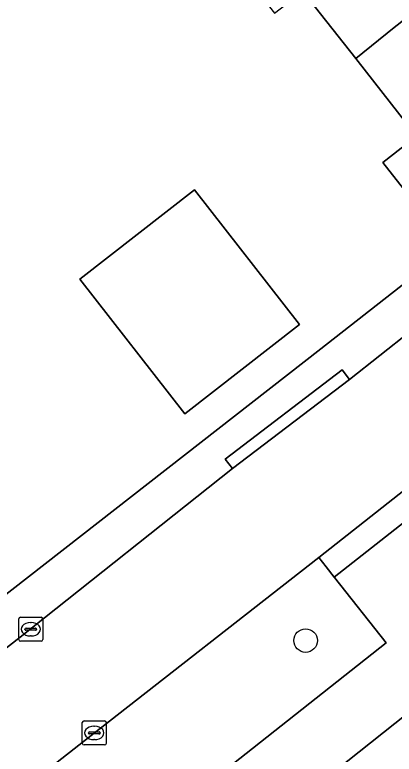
# Model space of a CAD drawing. Extents: x 157320 to 158835, y 386650 to 388491.
# Drawn here: x 157720.25 to 157736, y 387523.42 to 387554.12 of the extents above; entities that cross this region are included whole.
import ezdxf

# ---------------------------------------------------------------- set-up
doc = ezdxf.new("R2010")
doc.units = 0
for name, color, linetype in [('IMGEO_Boom', 7, 'Continuous'), ('IMGEO_Erf', 7, 'Continuous'), ('IMGEO_Groenvoorziening', 7, 'Continuous'), ('IMGEO_Kolk', 7, 'Continuous'), ('IMGEO_Pand', 7, 'Continuous'), ('IMGEO_Rijbaan_lokaal_open', 7, 'Continuous'), ('IMGEO_Voetpad_open', 7, 'Continuous')]:
    doc.layers.add(name, color=color, linetype=linetype)

msp = doc.modelspace()

# ---------------------------------------------------------------- linework, layer by layer
at = {"layer": 'IMGEO_Boom'}
msp.add_circle((157732.323, 387528.135), 0.489, dxfattribs=at)
at = {"layer": 'IMGEO_Erf'}
msp.add_lwpolyline([(157690.881, 387507.425), (157732.95, 387540.251), (157738.302, 387544.44), (157735.524, 387547.98), (157736.932, 387549.084), (157734.401, 387552.311), (157732.211, 387555.104)], dxfattribs=at)
msp.add_lwpolyline([(157727.709, 387546.853), (157732.074, 387541.264), (157727.314, 387537.546), (157722.949, 387543.135)], close=True, dxfattribs=at)
at = {"layer": 'IMGEO_Groenvoorziening'}
msp.add_lwpolyline([(157692.652, 387494.004), (157693.756, 387494.91), (157700.195, 387500), (157735.667, 387528.041), (157733.522, 387530.749), (157733.507, 387530.768), (157733.177, 387531.195), (157732.871, 387531.591), (157723.417, 387524.199), (157709.632, 387513.39), (157695.79, 387502.646), (157693.312, 387500.653), (157692.653, 387500)], dxfattribs=at)
msp.add_lwpolyline([(157703.815, 387499.11), (157705.942, 387496.116), (157710.855, 387500), (157728.932, 387514.29), (157729.559, 387514.786), (157740.803, 387523.675), (157738.866, 387526.111), (157738.441, 387526.62), (157704.936, 387500)], close=True, dxfattribs=at)
at = {"layer": 'IMGEO_Kolk'}
for p, q in [((157720.415, 387528.18), (157720.415, 387529.032)), ((157720.49, 387529.106), (157721.342, 387529.106)), ((157721.416, 387529.032), (157721.416, 387528.18)), ((157720.674, 387528.6), (157720.674, 387528.612)), ((157720.717, 387528.649), (157721.115, 387528.649)), ((157720.903, 387528.886), (157720.928, 387528.886)), ((157721.158, 387528.612), (157721.158, 387528.6)), ((157721.112, 387528.563), (157720.714, 387528.563)), ((157720.926, 387528.326), (157720.901, 387528.326)), ((157721.342, 387528.106), (157720.49, 387528.106)), ((157723.05, 387523.876), (157723.05, 387524.728)), ((157723.125, 387524.802), (157723.977, 387524.802)), ((157724.051, 387524.728), (157724.051, 387523.876)), ((157723.309, 387524.296), (157723.309, 387524.308)), ((157723.352, 387524.345), (157723.75, 387524.345)), ((157723.538, 387524.582), (157723.563, 387524.582)), ((157723.793, 387524.308), (157723.793, 387524.296)), ((157723.747, 387524.259), (157723.349, 387524.259)), ((157723.561, 387524.022), (157723.536, 387524.022)), ((157723.977, 387523.802), (157723.125, 387523.802))]:
    msp.add_line(p, q, dxfattribs=at)
for points in [[(157720.415, 387528.18), (157720.415, 387529.032)], [(157720.49, 387529.106), (157721.342, 387529.106)], [(157721.416, 387529.032), (157721.416, 387528.18)], [(157721.342, 387528.106), (157720.49, 387528.106)], [(157723.05, 387523.876), (157723.05, 387524.728)], [(157723.125, 387524.802), (157723.977, 387524.802)], [(157724.051, 387524.728), (157724.051, 387523.876)], [(157723.977, 387523.802), (157723.125, 387523.802)]]:
    msp.add_lwpolyline(points, dxfattribs=at)
for centre, radius, start, end in [((157720.492, 387529.03), 0.0765, 91.552, 178.448), ((157720.492, 387529.03), 0.0765, 91.552, 178.448), ((157721.34, 387529.03), 0.0765, 1.552, 88.448), ((157721.34, 387529.03), 0.0765, 1.552, 88.448), ((157720.714, 387528.609), 0.0403, 85.8775, 175.7526), ((157720.711, 387528.599), 0.0366, 178.938, 274.7102), ((157721.115, 387528.606), 0.043, 264.8664, 352.4533), ((157721.119, 387528.611), 0.0386, 1.7309, 96.639), ((157720.492, 387528.182), 0.0765, 181.552, 268.448), ((157720.492, 387528.182), 0.0765, 181.552, 268.448), ((157721.34, 387528.182), 0.0765, 271.552, 358.448), ((157721.34, 387528.182), 0.0765, 271.552, 358.448), ((157723.127, 387524.726), 0.0765, 91.552, 178.448), ((157723.127, 387524.726), 0.0765, 91.552, 178.448), ((157723.975, 387524.726), 0.0765, 1.552, 88.448), ((157723.975, 387524.726), 0.0765, 1.552, 88.448), ((157723.349, 387524.305), 0.0403, 85.8775, 175.7526), ((157723.346, 387524.295), 0.0366, 178.938, 274.7102), ((157723.75, 387524.302), 0.043, 264.8664, 352.4533), ((157723.754, 387524.307), 0.0386, 1.7309, 96.639), ((157723.127, 387523.878), 0.0765, 181.552, 268.448), ((157723.127, 387523.878), 0.0765, 181.552, 268.448), ((157723.975, 387523.878), 0.0765, 271.552, 358.448), ((157723.975, 387523.878), 0.0765, 271.552, 358.448)]:
    msp.add_arc(centre, radius, start, end, dxfattribs=at)
for centre, major_axis, ratio, start_param, end_param in [((157720.902, 387528.606), (-0.387, 0.002), 0.722429, 4.712389, 7.853982), ((157720.927, 387528.606), (-0.39, 0.002), 0.717154, 1.570796, 4.712389), ((157723.537, 387524.302), (-0.387, 0.002), 0.722429, 4.712389, 7.853982), ((157723.562, 387524.302), (-0.39, 0.002), 0.717154, 1.570796, 4.712389)]:
    msp.add_ellipse(centre, major_axis=major_axis, ratio=ratio, start_param=start_param, end_param=end_param, dxfattribs=at)
at = {"layer": 'IMGEO_Pand'}
for points in [[(157731.059, 387556.57), (157729.939, 387555.584), (157731.037, 387554.184), (157732.211, 387555.104), (157734.401, 387552.311), (157735.993, 387553.592), (157742.762, 387558.887), (157739.424, 387563.129)], [(157734.401, 387552.311), (157736.932, 387549.084), (157735.524, 387547.98), (157738.302, 387544.44), (157740.117, 387545.861), (157745.607, 387550.181), (157743.821, 387552.451), (157746.294, 387554.397), (157742.762, 387558.887), (157735.993, 387553.592)], [(157727.314, 387537.546), (157732.074, 387541.264), (157727.709, 387546.853), (157722.949, 387543.135)]]:
    msp.add_lwpolyline(points, close=True, dxfattribs=at)
at = {"layer": 'IMGEO_Rijbaan_lokaal_open'}
for points in [[(157753.272, 387553.05), (157752.394, 387553.414), (157752.186, 387553.14), (157750.654, 387551.925), (157748.929, 387550.558), (157736.667, 387540.966), (157734.138, 387538.975), (157729.283, 387535.274), (157720.481, 387528.275), (157705.883, 387516.885), (157692.28, 387506.153)], [(157723.417, 387524.199), (157732.871, 387531.591), (157738.106, 387535.707), (157739.533, 387536.755), (157741.509, 387538.353), (157752.579, 387547.065), (157755.146, 387549.153), (157758.189, 387551.567), (157758.315, 387551.667)], [(157692.653, 387500), (157693.312, 387500.653), (157695.79, 387502.646), (157709.632, 387513.39), (157723.417, 387524.199)]]:
    msp.add_lwpolyline(points, dxfattribs=at)
at = {"layer": 'IMGEO_Voetpad_open'}
for points in [[(157761.544, 387555.262), (157762.004, 387553.788), (157761.12, 387553.441), (157763.733, 387550.236), (157753.086, 387541.793), (157751.53, 387540.559), (157740.906, 387532.135), (157738.803, 387534.802), (157738.741, 387534.883), (157733.507, 387530.768), (157733.522, 387530.749), (157735.667, 387528.041), (157700.195, 387500), (157693.756, 387494.91), (157692.652, 387494.004), (157694.258, 387491.516), (157695.265, 387492.316), (157700.679, 387496.618), (157703.815, 387499.11), (157704.936, 387500), (157738.441, 387526.62), (157738.866, 387526.111), (157742.039, 387528.565), (157792.348, 387568.39)], [(157729.283, 387535.274), (157728.98, 387535.671), (157733.835, 387539.372), (157734.138, 387538.975), (157736.667, 387540.966), (157748.929, 387550.558), (157750.654, 387551.925), (157749.611, 387553.306), (157745.607, 387550.181), (157740.117, 387545.861), (157738.302, 387544.44), (157732.95, 387540.251), (157690.881, 387507.425)], [(157692.28, 387506.153), (157705.883, 387516.885), (157720.481, 387528.275), (157729.283, 387535.274)]]:
    msp.add_lwpolyline(points, dxfattribs=at)
for points in [[(157734.138, 387538.975), (157733.835, 387539.372), (157728.98, 387535.671), (157729.283, 387535.274)], [(157733.507, 387530.768), (157738.741, 387534.883), (157738.411, 387535.311), (157738.106, 387535.707), (157732.871, 387531.591), (157733.177, 387531.195)]]:
    msp.add_lwpolyline(points, close=True, dxfattribs=at)

doc.saveas('drawing.dxf')
